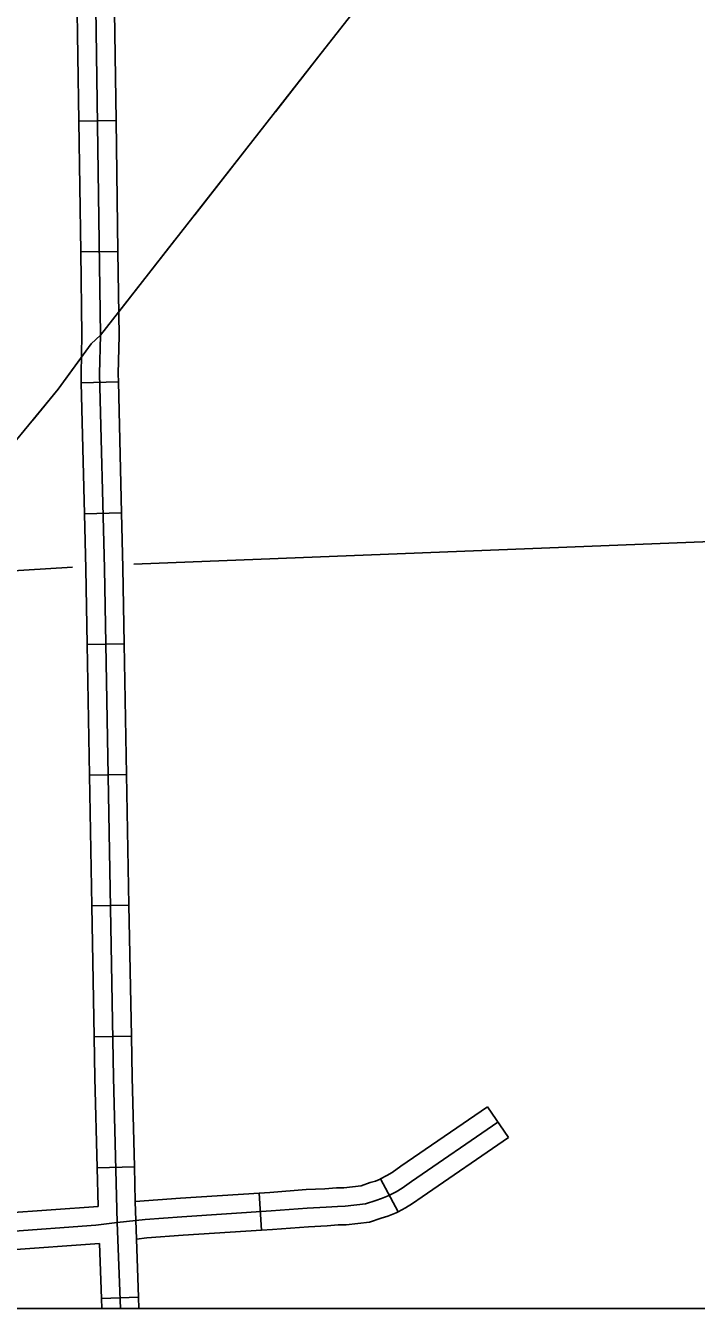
# Model space of a CAD drawing. Extents: x 1164457 to 1439835, y 1590918 to 1773502.
# Drawn here: x 1256055 to 1258762, y 1614471 to 1619648 of the extents above; entities that cross this region are included whole.
import ezdxf

# ---------------------------------------------------------------- set-up
doc = ezdxf.new("R2010")
doc.units = 0
for name, color, linetype in [('Level 32', 7, 'Continuous'), ('Level 43', 7, 'Continuous'), ('Level 5', 7, 'Continuous'), ('R_Draft', 7, 'Continuous')]:
    doc.layers.add(name, color=color, linetype=linetype)

msp = doc.modelspace()

# ---------------------------------------------------------------- linework, layer by layer
at = {"layer": 'Level 32'}
for p, q in [((1256419.8, 1619264.7), (1256269.8, 1619262.5)), ((1256427.4, 1618736.7), (1256277.4, 1618734.6)), ((1256429.5, 1618209.6), (1256279.5, 1618205.9)), ((1256442.3, 1617681.7), (1256292.3, 1617678.1)), ((1256453.2, 1617153.4), (1256303.2, 1617150.7)), ((1256462.7, 1616625.5), (1256312.7, 1616622.8)), ((1256472.2, 1616097.6), (1256322.2, 1616094.9)), ((1256481.7, 1615569.6), (1256331.7, 1615566.9)), ((1257918.6, 1615283.5), (1258003.4, 1615159.8)), ((1256493.8, 1615042.3), (1256343.9, 1615038.5)), ((1257487.5, 1614993), (1257558.7, 1614860.9)), ((1256997.7, 1614936), (1257007.4, 1614786.3)), ((1256497.4, 1614901.7), (1256502, 1614750.1)), ((1256510.8, 1614515.5), (1256360.9, 1614509.9))]:
    msp.add_line(p, q, dxfattribs=at)
for points in [[(1256372.7, 1617457.4), (1256353.6, 1618242.9), (1256357.3, 1618398.2), (1256313.6, 1621419), (1256306.3, 1622746.2), (1256294.8, 1623711), (1256281.4, 1624058.9)], [(1256269.8, 1619262.5), (1256262.2, 1619790.5)], [(1256419.8, 1619264.7), (1256412.1, 1619792.6)], [(1256277.4, 1618734.6), (1256269.8, 1619262.5)], [(1256427.4, 1618736.7), (1256419.8, 1619264.7)], [(1256279.5, 1618205.9), (1256278.6, 1618242.9), (1256282.3, 1618398.6), (1256277.4, 1618734.6)], [(1256429.5, 1618209.6), (1256428.7, 1618243), (1256432.3, 1618397.9), (1256427.4, 1618736.7)], [(1256292.3, 1617678.1), (1256279.5, 1618205.9)], [(1256442.3, 1617681.7), (1256429.5, 1618209.6)], [(1256303.2, 1617150.7), (1256297.7, 1617455.8), (1256292.3, 1617678.1)], [(1256453.2, 1617153.4), (1256447.7, 1617459), (1256442.3, 1617681.7)], [(1256437.5, 1614470.8), (1256424.5, 1614817.2), (1256409.7, 1615402.9), (1256372.7, 1617457.4)], [(1256312.7, 1616622.8), (1256303.2, 1617150.7)], [(1256462.7, 1616625.5), (1256453.2, 1617153.4)], [(1256322.2, 1616094.9), (1256312.7, 1616622.8)], [(1256472.2, 1616097.6), (1256462.7, 1616625.5)], [(1256331.7, 1615566.9), (1256322.2, 1616094.9)], [(1256481.7, 1615569.6), (1256472.2, 1616097.6)], [(1256343.9, 1615038.5), (1256334.7, 1615401.3), (1256331.7, 1615566.9)], [(1256493.8, 1615042.3), (1256484.7, 1615404.5), (1256481.7, 1615569.6)], [(1257918.6, 1615283.5), (1257569.6, 1615044.2), (1257534.3, 1615019.4), (1257513.4, 1615006.9), (1257487.5, 1614993)], [(1257961, 1615221.6), (1257612.4, 1614982.6), (1257575.1, 1614956.5), (1257550.5, 1614941.7), (1257518.4, 1614924.4), (1257491.7, 1614913.6), (1257467.9, 1614906.6), (1257426, 1614892.4), (1257344.4, 1614882.6), (1257313.4, 1614882.4), (1257267.3, 1614878.6), (1257191.8, 1614875.1), (1257046.3, 1614864), (1256685.8, 1614840.6), (1256537.9, 1614829.5), (1256424.5, 1614817.2)], [(1258003.4, 1615159.8), (1257655.1, 1614921), (1257616, 1614893.6), (1257587.6, 1614876.5), (1257558.7, 1614860.9)], [(1256347.8, 1614881.9), (1256343.9, 1615038.5)], [(1256497.4, 1614901.7), (1256493.8, 1615042.3)], [(1257487.5, 1614993), (1257486.5, 1614992.4), (1257466.9, 1614984.5), (1257445.3, 1614978.1), (1257409.3, 1614965.9), (1257339.7, 1614957.6), (1257310, 1614957.3), (1257262.5, 1614953.5), (1257187.2, 1614950), (1257041.1, 1614938.8), (1256997.7, 1614936)], [(1256997.7, 1614936), (1256680.6, 1614915.4), (1256497.4, 1614901.7)], [(1256347.8, 1614881.9), (1255968.5, 1614855), (1255945.5, 1614853.7)], [(1257558.7, 1614860.9), (1257550.4, 1614856.5), (1257516.4, 1614842.7), (1257490.5, 1614835.1), (1257442.7, 1614818.8), (1257349.2, 1614807.6), (1257316.7, 1614807.4), (1257272.1, 1614803.7), (1257196.4, 1614800.2), (1257051.6, 1614789.2), (1257007.4, 1614786.3)], [(1256424.5, 1614817.2), (1256338.2, 1614806.1), (1255973.3, 1614780.2), (1255118.1, 1614729.8), (1254694.1, 1614710), (1253786.2, 1614651.1), (1253428.3, 1614626), (1252473.8, 1614566.3), (1251214.2, 1614492.8), (1251191.8, 1614493.8), (1251178.7, 1614498.2), (1251164.6, 1614512.8)], [(1257007.4, 1614786.3), (1256691, 1614765.8), (1256544.7, 1614754.8), (1256502, 1614750.1)], [(1256352.6, 1614731.9), (1255978.2, 1614705.3), (1255954.4, 1614703.9)], [(1256360.9, 1614509.9), (1256352.6, 1614731.9)], [(1256510.8, 1614515.5), (1256502, 1614750.1)], [(1256362.4, 1614470.8), (1256360.9, 1614509.9)], [(1256512.5, 1614470.8), (1256510.8, 1614515.5)]]:
    msp.add_lwpolyline(points, dxfattribs=at)
at = {"layer": 'Level 43'}
for points in [[(1257510.7, 1619871.3), (1257247.9, 1619536.4), (1256357.3, 1618398.2), (1256319.1, 1618363.7), (1256185.9, 1618180), (1255879, 1617808.8), (1253428.3, 1614626), (1253305.2, 1614470.8)], [(1257307, 1619611.7), (1257247.9, 1619536.4), (1257062.8, 1619299.9)], [(1256981.5, 1619196), (1256737.5, 1618884.1)], [(1256656.1, 1618780.1), (1256430.9, 1618492.4)], [(1256280.2, 1618310), (1256185.9, 1618180), (1256083.6, 1618056.2)]]:
    msp.add_lwpolyline(points, dxfattribs=at)
at = {"layer": 'Level 5'}
for points in [[(1261734.6, 1617679.9), (1256492.3, 1617475)], [(1256244.8, 1617461.8), (1252921.8, 1617257.5)]]:
    msp.add_lwpolyline(points, dxfattribs=at)
at = {"layer": 'R_Draft'}
msp.add_lwpolyline([(1246398.1, 1678582), (1349820.2, 1678582), (1349820.2, 1614470.8), (1246398.1, 1614470.8)], close=True, dxfattribs=at)

doc.saveas('drawing.dxf')
